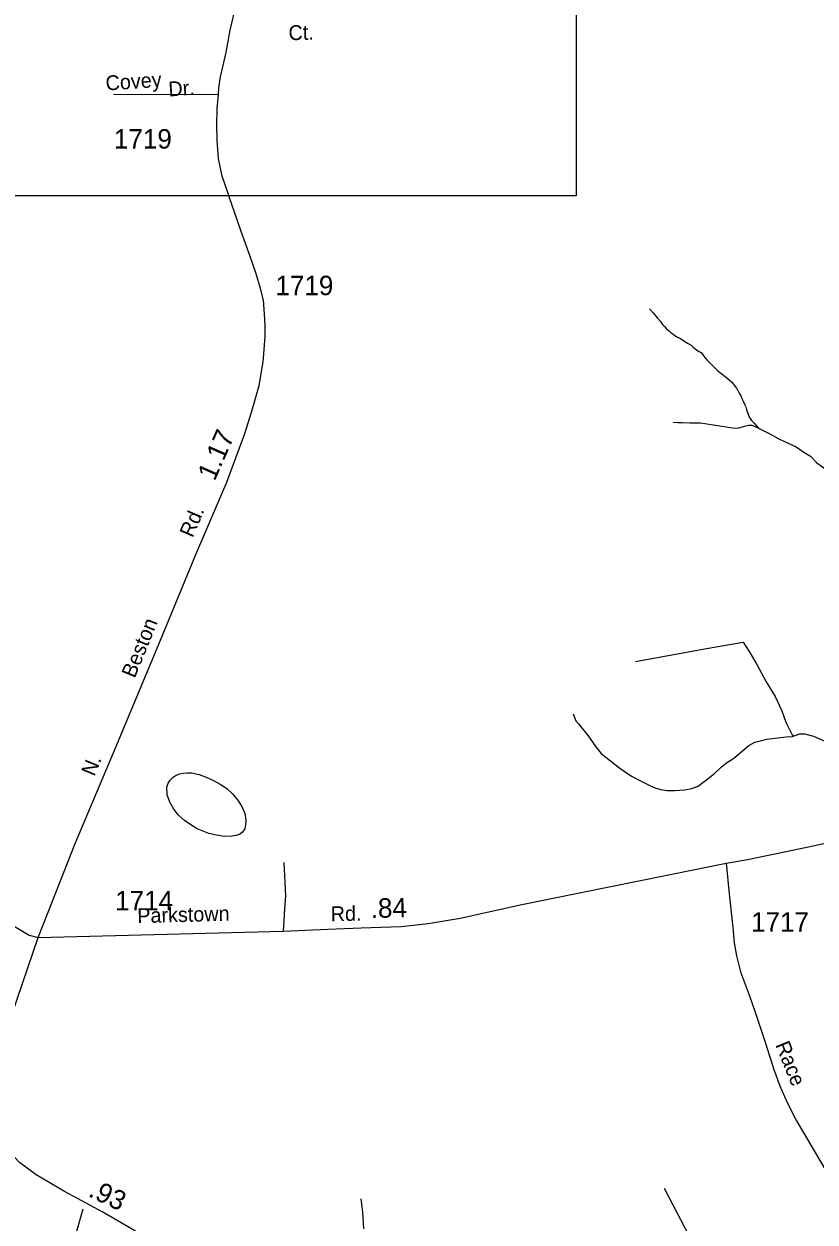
# Model space of a CAD drawing. Extents: x 2206922 to 2357709, y 510027 to 673830.
# Drawn here: x 2344135 to 2349216, y 592168 to 599861 of the extents above; entities that cross this region are included whole.
import ezdxf

# ---------------------------------------------------------------- set-up
doc = ezdxf.new("R2010")
doc.units = 0
for name, color, linetype in [('Exist Hydrographic Misc Water Feature', 7, 'Continuous'), ('Exist Road Non-System Type 51', 7, 'Continuous'), ('Exist Road Non-System Type 51 Label', 7, 'Continuous'), ('Exist Road Secondary Mileage Hundredths English Label', 7, 'Continuous'), ('Exist Road Secondary Type 51 Attributed', 7, 'Continuous'), ('Exist Road Secondary Type 51 Label', 7, 'Continuous'), ('Exist Road Secondary Type 51 Number Label', 7, 'Continuous'), ('Map Preparation Inset Cut Line', 7, 'Continuous')]:
    doc.layers.add(name, color=color, linetype=linetype)

msp = doc.modelspace()

# ---------------------------------------------------------------- linework, layer by layer
at = {"layer": 'Exist Hydrographic Misc Water Feature'}
for points in [[(2348152.7, 598032.9), (2348175.3, 598007.2), (2348203.8, 597971.7), (2348222.2, 597949.9), (2348236.2, 597931.9), (2348248.3, 597917.9), (2348262.2, 597904.1), (2348278.6, 597890.3), (2348290.5, 597880.4), (2348313.1, 597862.8), (2348329, 597851.1), (2348351.2, 597841.2), (2348373.3, 597825.8), (2348395.5, 597811.9), (2348419.7, 597798.1), (2348431.6, 597788.2), (2348444.1, 597776.6), (2348453.9, 597768.7), (2348470.1, 597758.9), (2348478.3, 597754.8), (2348486.3, 597749.2), (2348492.3, 597741), (2348498.6, 597731.1), (2348510.3, 597717.5), (2348520.8, 597703.4), (2348535.1, 597689.5), (2348561.4, 597664.1), (2348589.5, 597636.3), (2348611.6, 597618.4), (2348647.9, 597591), (2348664.3, 597575.2), (2348680.3, 597561.4), (2348692.4, 597547.4), (2348702.4, 597533.8), (2348710.6, 597522), (2348719.1, 597507.7), (2348729.3, 597490), (2348739.4, 597472.3), (2348747.6, 597452.4), (2348755.8, 597434.5), (2348763.8, 597414.6), (2348770.3, 597402.7), (2348776.3, 597384.7), (2348782.6, 597366.8), (2348791, 597342.8), (2348799.4, 597327), (2348807.2, 597315.2), (2348815.2, 597307.1), (2348823.2, 597299.4), (2348851.7, 597265.6)], [(2348304, 597304.9), (2348335.8, 597301.4), (2348361.7, 597301.5), (2348411.7, 597300.5), (2348479.3, 597299.2), (2348564, 597286.1), (2348643.8, 597273.3), (2348685.8, 597267.8), (2348708, 597265.7), (2348735.5, 597270.1), (2348761.7, 597278.7), (2348787.7, 597284.9), (2348809.9, 597285.2), (2348823.8, 597279.1), (2348851.7, 597265.6)], [(2348851.7, 597265.6), (2348926.2, 597228.4), (2348986.6, 597195.4), (2349043.2, 597169.9), (2349095.3, 597146.6), (2349137.8, 597115.1), (2349185.5, 597085.6), (2349226.4, 597042.2), (2349331.1, 596967.6), (2349357.6, 596949.8), (2349381.6, 596936), (2349451.5, 596917), (2349483.7, 596913.4), (2349536, 596897.8), (2349598.3, 596876.7), (2349636.5, 596865.3), (2349662.3, 596867.5)], [(2348062.1, 595766.6), (2348518.9, 595850.4), (2348754.3, 595890.9), (2348792.9, 595831.5), (2348840, 595752.3), (2348901.1, 595636.8), (2348960.4, 595543.5), (2349001.4, 595450.2), (2349028.3, 595378.5), (2349069.5, 595297.2), (2349079.5, 595289.2)], [(2347662.2, 595432.2), (2347678.8, 595386.3), (2347697.3, 595366.5), (2347758, 595289.3), (2347806.8, 595219.9), (2347841.2, 595176.6), (2347962.2, 595082.1), (2348037.1, 595030.7), (2348103.5, 594995.6), (2348158, 594968.4), (2348193.7, 594952.8), (2348224.3, 594945), (2348264.3, 594937.8), (2348314.1, 594938.4), (2348379.9, 594943.1), (2348423.8, 594951.5), (2348465.6, 594965.8), (2348487.3, 594984.1), (2348518.7, 595006.6), (2348570.4, 595049), (2348612.2, 595087.8), (2348647.5, 595116.2), (2348695.1, 595146.7), (2348748.8, 595193.4), (2348790.2, 595227.7), (2348830, 595250.1), (2348905.9, 595269.1), (2349047.3, 595284.7), (2349067.4, 595282.9), (2349079.5, 595289.2)], [(2349079.5, 595289.2), (2349089.4, 595291.4), (2349115.2, 595301.7), (2349147.2, 595302.1), (2349205.2, 595288.5), (2349307.6, 595242)], [(2345248.1, 594693.4), (2345206.1, 594719.2), (2345165.5, 594746.4), (2345127, 594780.2), (2345097, 594819.6), (2345072.4, 594863.4), (2345055.8, 594911.4), (2345052.9, 594961.2), (2345060.7, 594985.2), (2345074.9, 595005.4), (2345092.7, 595023.4), (2345112, 595037.9), (2345136.4, 595046), (2345160, 595050.2), (2345183.8, 595052.7), (2345210.2, 595052.8), (2345260.2, 595041.6), (2345306.2, 595024.1), (2345352.7, 595002.6), (2345394.8, 594979.2), (2345437.4, 594951.7), (2345473.5, 594918.3), (2345505.9, 594878.5), (2345534.2, 594837), (2345553.1, 594791.1), (2345557.2, 594767.4), (2345559.6, 594741.1), (2345558.2, 594717.4), (2345554.1, 594693.3), (2345538.5, 594671.3), (2345518.8, 594656.8), (2345494.8, 594650.7), (2345470.6, 594646.2), (2345420.8, 594643.6), (2345370.8, 594651.1), (2345322.8, 594662.3), (2345248.1, 594693.4)], [(2348246.6, 592384.8), (2348813.6, 591296.2), (2348724.6, 591231), (2348501.3, 590336.7)], [(2344512.2, 592249.7), (2344424.2, 591932.9)], [(2346298.2, 592317.3), (2346309.5, 592231.6), (2346316.7, 592123.5)]]:
    msp.add_lwpolyline(points, dxfattribs=at)
at = {"layer": 'Exist Road Non-System Type 51'}
msp.add_line((2345385.5, 599405.2), (2344709.2, 599407.2), dxfattribs=at)
msp.add_lwpolyline([(2345803, 594477.4), (2345814.1, 594261.6), (2345805.7, 594147.1), (2345803.7, 594099.2), (2345799.5, 594034.7)], dxfattribs=at)
at = {"layer": 'Exist Road Secondary Type 51 Attributed'}
for points in [[(2344226.5, 593994.1), (2344291.5, 594157.4), (2344464, 594599.3), (2344725.9, 595217.2), (2345010.9, 595904.3), (2345239.8, 596453.9), (2345437.5, 596918.2), (2345553.9, 597231.2), (2345598.3, 597375.6), (2345645.5, 597538.7), (2345670.5, 597690.6), (2345685.1, 597851), (2345685.1, 597925.9), (2345680.9, 597998.8), (2345672.6, 598088.3), (2345653.9, 598162.2), (2345626.8, 598255.9), (2345585.2, 598374.6), (2345529, 598528.6), (2345451.1, 598757.6), (2345447.9, 598767), (2345408.3, 598883.6), (2345383.4, 598998.1), (2345375, 599112.6), (2345373, 599210.5), (2345375, 599318.8), (2345385.5, 599405.2), (2345387.5, 599452), (2345397.9, 599520.7), (2345433.3, 599678.9), (2345458.3, 599820.5), (2345522.8, 600092.2)], [(2340302.4, 595448.8), (2340708.1, 595443.1), (2341099.3, 595434.8), (2341515.4, 595428.6), (2341958.7, 595420.3), (2342001.6, 595418.3), (2342052.2, 595416.1), (2342098, 595405.7), (2342116.7, 595400), (2342139.6, 595393.2), (2342172.9, 595378.6), (2342224.9, 595355.7), (2342260.3, 595326.5), (2342329, 595272.4), (2342433, 595196.4), (2342568.2, 595086.1), (2342772.1, 594923.7), (2343015.6, 594740.5), (2343227.8, 594585.4), (2343704.3, 594285.5), (2344168.3, 594010.7), (2344226.5, 593994.1)], [(2348643.8, 594472.9), (2348770.7, 594492.7), (2348968.8, 594533.2), (2349203, 594584.1), (2349269, 594599), (2349330.7, 594603.3), (2349447.7, 594609.7), (2349671.1, 594601.1), (2350290.2, 594586.2), (2351077, 594562.4)], [(2344226.5, 593994.1), (2345799.5, 594034.7), (2346086.6, 594049.2), (2346300.9, 594057.6), (2346556.9, 594065.9), (2346731.6, 594084.6), (2346935.5, 594118), (2347333, 594206.4), (2348643.8, 594472.9)], [(2348643.8, 594472.9), (2348666.7, 594254.3), (2348687.5, 594059.7), (2348695.8, 593959.7), (2348710.4, 593877.5), (2348737.4, 593773.4), (2348795.7, 593619.3), (2348831, 593516.3), (2348897.6, 593316.4), (2348950.7, 593147.1), (2348989.4, 593043.2), (2349035.3, 592939.2), (2349095.7, 592818.4), (2349414.5, 592277), (2349713.5, 591771.3), (2349839.7, 591544.6), (2349904.9, 591392.3), (2349921.8, 591341.6), (2349933.9, 591261.8), (2349953.2, 591063.6), (2349982.2, 590643), (2350023.2, 590111.3), (2350056.1, 589657.4)], [(2344851.6, 592108.7), (2344642.2, 592230.8), (2344395.9, 592364.6), (2344213.9, 592470.9), (2344106, 592549.9), (2344044, 592615.4), (2344011.8, 592663.7), (2343979.6, 592726.5), (2343963.5, 592755.5), (2343947.4, 592795.8), (2343923.2, 592894.1), (2343921.6, 592953.7), (2343931.3, 593045.6), (2343943.3, 593091.5), (2343960.2, 593166.5), (2343984.4, 593277.6), (2344059.3, 593504.8), (2344226.5, 593994.1)]]:
    msp.add_lwpolyline(points, dxfattribs=at)
at = {"layer": 'Map Preparation Inset Cut Line'}
msp.add_line((2345451.1, 598757.6), (2342116.7, 598757.6), dxfattribs=at)
msp.add_lwpolyline([(2347681.4, 601748.1), (2347681.4, 598757.6), (2345451.1, 598757.6)], dxfattribs=at)

# ---------------------------------------------------------------- texts
at = {"layer": 'Exist Road Non-System Type 51 Label'}
for s, p in [('Covey', (2344662.4, 599433.5)), ('Dr.', (2345065.7, 599395.3))]:
    msp.add_text(s, height=95, rotation=3.85731, dxfattribs=at).set_placement(p)
at = {"layer": 'Exist Road Secondary Mileage Hundredths English Label'}
for s, rotation, p in [('1.17', 66.26031, (2345359.8, 596921.4)), ('.84', 1.06483, (2346363, 594120.2)), ('.93', 334.5862, (2344541.9, 592335.8))]:
    msp.add_text(s, height=125, rotation=rotation, dxfattribs=at).set_placement(p)
at = {"layer": 'Exist Road Secondary Type 51 Label'}
for s, rotation, p in [('Ct.', 1.42757, (2345835.2, 599756.7)), ('Rd.', 66.81928, (2345218, 596557.7)), ('Beston', 67.80654, (2344846.4, 595655.3)), ('N.', 67.49991, (2344587.1, 595025.1)), ('Parkstown', 1.51163, (2344863.9, 594086.8)), ('Rd.', 1.06483, (2346105.9, 594099.2)), ('Race', 292.12015, (2348958.6, 593305.9))]:
    msp.add_text(s, height=95, rotation=rotation, dxfattribs=at).set_placement(p)
at = {"layer": 'Exist Road Secondary Type 51 Number Label'}
for s, p in [('1719', (2344713, 599061)), ('1719', (2345750.1, 598119.3)), ('1714', (2344720.5, 594168.8)), ('1717', (2348804.6, 594031.7))]:
    msp.add_text(s, height=125, dxfattribs=at).set_placement(p)

doc.saveas('drawing.dxf')
